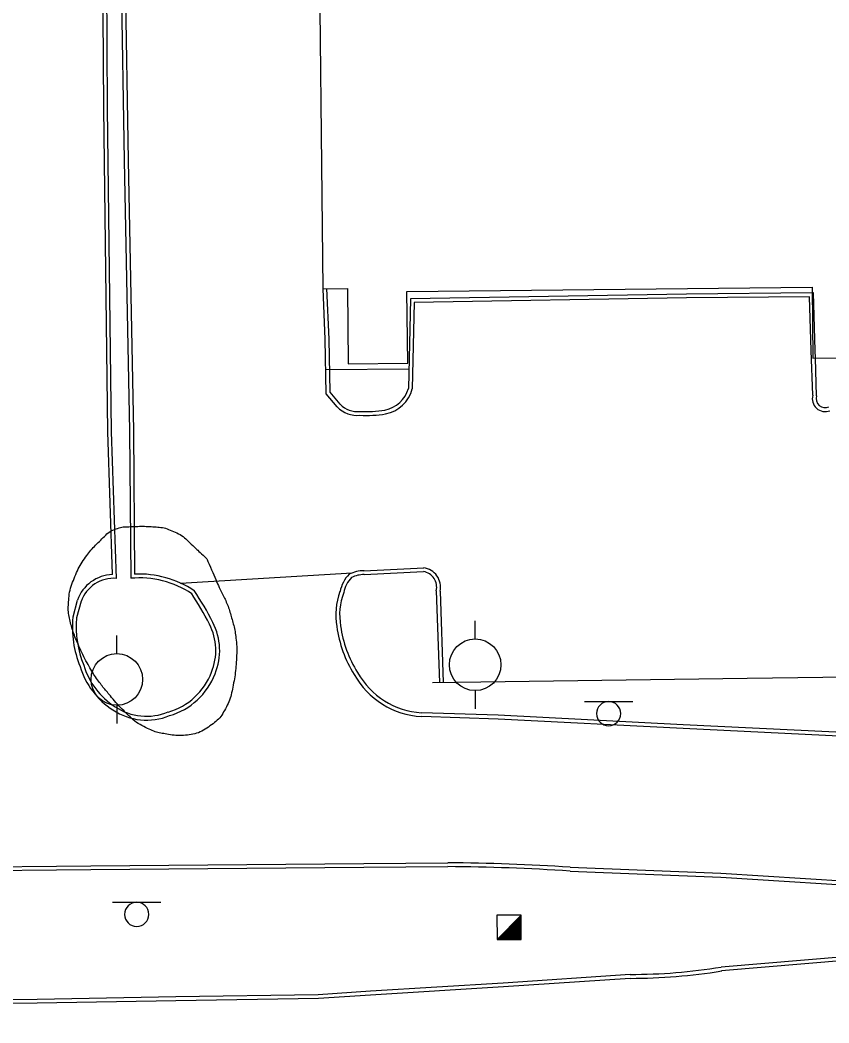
# Model space of a CAD drawing. Extents: x 2145380 to 2156929, y 139568 to 149130.
# Drawn here: x 2150451.3 to 2150576.6, y 140330.5 to 140485.8 of the extents above; entities that cross this region are included whole.
import ezdxf

# ---------------------------------------------------------------- set-up
doc = ezdxf.new("R2010")
doc.units = 0
for name, color, linetype in [('TOPO_Asphalt', 7, 'Continuous'), ('TOPO_Building', 7, 'Continuous'), ('TOPO_Curb Back', 7, 'Continuous'), ('TOPO_Misc', 7, 'Continuous'), ('TOPO_Misc Line', 7, 'Continuous'), ('TOPO_Power Pole', 7, 'Continuous'), ('TOPO_Sidewalk', 7, 'Continuous'), ('TOPO_Sign', 7, 'Continuous'), ('TOPO_Tree Line', 7, 'Continuous'), ('TOPO_Wall Freestanding', 7, 'Continuous')]:
    doc.layers.add(name, color=color, linetype=linetype)

# ---------------------------------------------------------------- blocks, each defined once
blk = doc.blocks.new('POWPOL')
at = {"layer": 'TOPO_Power Pole'}
for p, q in [((0, 10.16), (0, 17.34)), ((0, -10.16), (0, -17.34))]:
    blk.add_line(p, q, dxfattribs=at)
blk.add_circle((0, 0), 10.16, dxfattribs=at)

msp = doc.modelspace()

# ---------------------------------------------------------------- linework, layer by layer
at = {"layer": 'TOPO_Asphalt'}
msp.add_line((2150476.15, 140398.6), (2150502.73, 140400.18), dxfattribs=at)
at = {"layer": 'TOPO_Building'}
msp.add_lwpolyline([(2150497.49, 140506.71), (2150498.16, 140444.19), (2150502, 140444.23), (2150502.12, 140432.57), (2150511.33, 140432.67), (2150511.21, 140443.78), (2150573.95, 140444.45), (2150574.07, 140433.46), (2150583.95, 140433.56), (2150583.83, 140444.86), (2150600.38, 140445.04), (2150600.09, 140472.31), (2150621.25, 140472.54), (2150620.77, 140518.26)], dxfattribs=at)
at = {"layer": 'TOPO_Curb Back'}
for points in [[(2150464.89, 140646.29), (2150465.11, 140615.11), (2150466.05, 140565.15), (2150466.49, 140520.04), (2150467.4, 140464.05), (2150468.25, 140422.18), (2150468.43, 140399.34)], [(2150465.49, 140646.3), (2150465.71, 140615.11), (2150466.65, 140565.16), (2150467.09, 140520.04), (2150468, 140464.06), (2150468.85, 140422.19), (2150469.02, 140399.98)], [(2150466.21, 140399.32), (2150465.46, 140422.02), (2150464.84, 140472.17), (2150464.66, 140501.33), (2150464.2, 140538.95)], [(2150465.59, 140399.93), (2150464.86, 140422.01), (2150464.24, 140472.16), (2150464.06, 140501.33), (2150463.61, 140538.44)], [(2150500.42, 140425.89), (2150498.7, 140427.92), (2150498.54, 140436.37), (2150498.22, 140444.18)], [(2150500.87, 140426.29), (2150499.3, 140428.15), (2150499.14, 140436.39), (2150498.82, 140444.2)], [(2150574.66, 140427.61), (2150574.47, 140433.46), (2150574.43, 140434.63), (2150574.16, 140443.54), (2150573.96, 140443.54), (2150554.48, 140443.36), (2150511.73, 140442.64), (2150511.42, 140428.76)], [(2150574.06, 140427.69), (2150573.83, 140434.61), (2150573.58, 140442.94), (2150554.49, 140442.76), (2150512.31, 140442.05), (2150512.02, 140428.67)], [(2150504.55, 140400.52), (2150513.8, 140400.98)], [(2150504.57, 140399.92), (2150513.77, 140400.38)], [(2150515.75, 140397.41), (2150516.23, 140383.21)], [(2150516.35, 140397.36), (2150516.83, 140383.23)], [(2150460.15, 140395.93), (2150459.45, 140393.31)], [(2150460.73, 140395.78), (2150460.04, 140393.21)], [(2150625.97, 140372.31), (2150599.09, 140373.87), (2150553.98, 140376.06), (2150525.32, 140377.54), (2150513.44, 140377.93)], [(2150626, 140372.9), (2150599.12, 140374.47), (2150554.01, 140376.66), (2150525.35, 140378.14), (2150513.46, 140378.53)], [(2150264.87, 140352.73), (2150268.55, 140352.82), (2150302.23, 140353.35), (2150336.09, 140353.78), (2150374.53, 140354.04), (2150419.52, 140354.42), (2150462.25, 140354.82), (2150504.53, 140355.2), (2150517.56, 140355.29)], [(2150264.89, 140352.13), (2150268.56, 140352.22), (2150302.24, 140352.75), (2150336.1, 140353.18), (2150374.53, 140353.44), (2150419.52, 140353.82), (2150462.26, 140354.22), (2150504.53, 140354.6), (2150517.56, 140354.69)], [(2150536.47, 140354.01), (2150559.81, 140353.06), (2150586.02, 140351.42), (2150626.83, 140349.52), (2150627.07, 140345.02), (2150611.17, 140343.42), (2150585.68, 140341.31), (2150559.88, 140339.12)], [(2150536.5, 140354.61), (2150559.84, 140353.66), (2150586.06, 140352.02), (2150627.39, 140350.1), (2150627.7, 140344.48), (2150611.22, 140342.83), (2150585.73, 140340.71), (2150559.95, 140338.53)], [(2150545.77, 140337.98), (2150526.12, 140336.65), (2150505.54, 140335.38), (2150497.47, 140334.86), (2150475.42, 140334.53), (2150453.94, 140334.12), (2150420.04, 140333.68), (2150397.59, 140333.18), (2150364.97, 140332.72), (2150326.77, 140332.11), (2150288.91, 140331.75), (2150249.04, 140331.08)], [(2150545.79, 140337.38), (2150526.16, 140336.05), (2150505.58, 140334.78), (2150497.5, 140334.26), (2150475.43, 140333.93), (2150453.95, 140333.52), (2150420.05, 140333.08), (2150397.6, 140332.58), (2150364.98, 140332.12), (2150326.77, 140331.51), (2150288.92, 140331.15), (2150249.05, 140330.48)]]:
    msp.add_lwpolyline(points, dxfattribs=at)
for centre, radius, start, end in [((2150506.91, 140429.99), 4.68, 280.918, 344.724), ((2150506.91, 140429.99), 5.28, 280.8214, 345.5476), ((2150575.99, 140427.16), 2, 164.5357, 290.9959), ((2150575.99, 140427.16), 1.4, 161.1147, 294.5206), ((2150503.5, 140428.81), 4.24, 223.4548, 275.8092), ((2150503.5, 140428.81), 3.64, 223.7085, 276.5115), ((2150504.89, 140443.22), 18.05, 266.905, 279.2556), ((2150504.89, 140443.21), 18.65, 267.0548, 279.283), ((2150504.65, 140394.94), 5.58, 90.9637, 115.299), ((2150513.37, 140397.97), 3.04, 348.3176, 82.0059), ((2150465.82, 140393.92), 6.02, 92.1395, 160.228), ((2150465.82, 140393.92), 5.42, 85.808, 160.1937), ((2150469.75, 140384.69), 14.71, 56.4188, 95.1546), ((2150469.75, 140384.69), 15.31, 56.2231, 92.7186), ((2150506.1, 140396.23), 5.37, 135.6404, 168.5965), ((2150506.1, 140396.23), 4.77, 136.9334, 169.1735), ((2150504.65, 140394.94), 4.98, 90.8547, 114.0509), ((2150513.37, 140397.97), 2.44, 346.7208, 80.7405), ((2150445.24, 140374.7), 40.07, 26.3722, 34.5611), ((2150440.47, 140372.13), 44.89, 26.6047, 33.6736), ((2150510.45, 140393.69), 10.27, 159.4446, 190.206), ((2150510.45, 140393.69), 9.67, 159.1571, 190.2765), ((2150475.59, 140391.79), 16.21, 174.5953, 202.1706), ((2150475.59, 140391.79), 15.61, 174.7761, 202.2694), ((2150472.84, 140388.17), 8.76, 337.3138, 27.5882), ((2150472.84, 140388.17), 9.36, 337.3712, 27.5563), ((2150518.79, 140394.38), 18.62, 187.7612, 212.2655), ((2150518.79, 140394.38), 18.02, 187.72, 212.3187), ((2150472.32, 140389.27), 12.28, 197.0474, 237.183), ((2150472.32, 140389.27), 11.68, 196.9162, 237.2012), ((2150471.43, 140388.41), 10.17, 286.0664, 339.1036), ((2150471.43, 140388.41), 10.77, 286.2425, 339.0538), ((2150514.17, 140390.64), 12.73, 209.1408, 266.705), ((2150514.17, 140390.64), 12.13, 209.0636, 266.6709), ((2150470.87, 140386.81), 9.43, 236.4757, 292.1919), ((2150470.87, 140386.81), 8.83, 236.4517, 292.3937), ((2150514.86, 140015.4), 339.9, 86.3498, 89.5456), ((2150514.86, 140015.4), 339.3, 86.3487, 89.5449), ((2150545.6, 140428.19), 90.2, 270.1126, 279.1083), ((2150545.6, 140428.19), 90.8, 270.1251, 279.0942)]:
    msp.add_arc(centre, radius, start, end, dxfattribs=at)
at = {"layer": 'TOPO_Misc'}
for p, q in [((2150525.16, 140343.41), (2150528.89, 140347.16)), ((2150527.92, 140346.19), (2150528.89, 140346.19)), ((2150528.12, 140346.38), (2150528.89, 140346.38)), ((2150528.31, 140346.57), (2150528.89, 140346.57)), ((2150528.49, 140346.75), (2150528.89, 140346.75)), ((2150528.68, 140346.94), (2150528.89, 140346.94)), ((2150528.86, 140347.12), (2150528.89, 140347.12)), ((2150526.44, 140344.7), (2150528.9, 140344.7)), ((2150526.62, 140344.88), (2150528.89, 140344.88)), ((2150526.81, 140345.07), (2150528.89, 140345.07)), ((2150527, 140345.26), (2150528.89, 140345.26)), ((2150527.18, 140345.44), (2150528.89, 140345.44)), ((2150527.37, 140345.63), (2150528.89, 140345.63)), ((2150527.55, 140345.81), (2150528.89, 140345.81)), ((2150527.74, 140346), (2150528.89, 140346)), ((2150525.31, 140343.57), (2150528.9, 140343.57)), ((2150525.5, 140343.76), (2150528.9, 140343.76)), ((2150525.68, 140343.95), (2150528.9, 140343.95)), ((2150525.87, 140344.14), (2150528.9, 140344.14)), ((2150526.06, 140344.32), (2150528.9, 140344.32)), ((2150526.25, 140344.51), (2150528.9, 140344.51))]:
    msp.add_line(p, q, dxfattribs=at)
msp.add_lwpolyline([(2150528.9, 140343.42), (2150528.89, 140347.16), (2150525.15, 140347.15), (2150525.16, 140343.41), (2150528.9, 140343.42)], dxfattribs=at)
at = {"layer": 'TOPO_Misc Line'}
msp.add_lwpolyline([(2150497.49, 140506.71), (2150498.16, 140444.19), (2150502, 140444.23), (2150502.12, 140432.57), (2150511.33, 140432.67), (2150511.21, 140443.78), (2150573.95, 140444.45), (2150574.07, 140433.46), (2150583.95, 140433.56), (2150583.83, 140444.86), (2150600.38, 140445.04), (2150600.09, 140472.31), (2150621.25, 140472.54), (2150620.77, 140518.26)], dxfattribs=at)
at = {"layer": 'TOPO_Sidewalk'}
msp.add_line((2150511.48, 140431.72), (2150498.63, 140431.63), dxfattribs=at)
at = {"layer": 'TOPO_Sign'}
for points in [[(2150538.69, 140380.25), (2150546.18, 140380.26)], [(2150542.44, 140380.25), (2150542.44, 140380.25)], [(2150540.57, 140378.39), (2150540.57, 140378.39)], [(2150544.31, 140378.39), (2150544.31, 140378.39)], [(2150542.44, 140376.52), (2150542.44, 140376.52)], [(2150465.6, 140349.17), (2150473.09, 140349.18)], [(2150469.35, 140349.17), (2150469.35, 140349.17)], [(2150467.48, 140347.3), (2150467.48, 140347.3)], [(2150471.21, 140347.3), (2150471.21, 140347.3)], [(2150469.35, 140345.44), (2150469.35, 140345.44)]]:
    msp.add_lwpolyline(points, dxfattribs=at)
for centre, start, end in [((2150542.44, 140378.39), 90, 180), ((2150542.44, 140378.39), 360, 90), ((2150542.44, 140378.39), 180, 270), ((2150542.44, 140378.39), 270, 0), ((2150469.35, 140347.3), 90, 180), ((2150469.35, 140347.3), 360, 90), ((2150469.35, 140347.3), 180, 270), ((2150469.35, 140347.3), 270, 0)]:
    msp.add_arc(centre, 1.87, start, end, dxfattribs=at)
at = {"layer": 'TOPO_Tree Line'}
msp.add_open_spline([(2150480.2, 140402.35), (2150479.32, 140403.19), (2150478.45, 140404.03), (2150477.57, 140404.87), (2150476.76, 140405.65), (2150475.84, 140406.27), (2150474.77, 140406.72), (2150473.82, 140407.13), (2150472.85, 140407.27), (2150471.86, 140407.34), (2150470.83, 140407.4), (2150469.8, 140407.4), (2150468.78, 140407.36), (2150467.91, 140407.33), (2150467.04, 140407.32), (2150466.19, 140407.01), (2150465.12, 140406.62), (2150464.36, 140405.84), (2150463.57, 140405.06), (2150462.79, 140404.29), (2150462.08, 140403.53), (2150461.45, 140402.64), (2150460.7, 140401.6), (2150460.14, 140400.53), (2150459.66, 140399.33), (2150459.17, 140398.12), (2150458.87, 140396.89), (2150458.79, 140395.64), (2150458.72, 140394.67), (2150458.79, 140393.66), (2150459.04, 140392.7), (2150459.29, 140391.71), (2150459.58, 140390.77), (2150459.98, 140389.84), (2150460.55, 140388.5), (2150461.13, 140387.19), (2150461.85, 140385.92), (2150462.38, 140384.98), (2150462.96, 140384.06), (2150463.6, 140383.19), (2150464.12, 140382.5), (2150464.66, 140381.85), (2150465.21, 140381.19), (2150466.13, 140380.11), (2150467.07, 140379.1), (2150468.1, 140378.1), (2150469.04, 140377.19), (2150470.12, 140376.51), (2150471.34, 140375.95), (2150472.19, 140375.55), (2150473.07, 140375.37), (2150473.97, 140375.21), (2150475.13, 140375.01), (2150476.33, 140374.94), (2150477.49, 140375.12), (2150478.64, 140375.29), (2150479.69, 140375.77), (2150480.71, 140376.49), (2150481.66, 140377.17), (2150482.4, 140377.89), (2150482.95, 140378.88), (2150483.54, 140379.95), (2150483.93, 140381.02), (2150484.17, 140382.18), (2150484.43, 140383.45), (2150484.64, 140384.72), (2150484.73, 140386), (2150484.83, 140387.38), (2150484.88, 140388.77), (2150484.72, 140390.14), (2150484.6, 140391.1), (2150484.38, 140392.04), (2150484.12, 140392.97), (2150483.86, 140393.89), (2150483.6, 140394.8), (2150483.22, 140395.68), (2150482.85, 140396.5), (2150482.4, 140397.28), (2150482.04, 140398.11), (2150481.43, 140399.52), (2150480.81, 140400.94), (2150480.2, 140402.35), (2150480.2, 140402.35)], degree=3, dxfattribs=at)
at = {"layer": 'TOPO_Wall Freestanding'}
msp.add_lwpolyline([(2150515.17, 140383.2), (2150563.92, 140383.9), (2150614.78, 140384.55)], dxfattribs=at)

# ---------------------------------------------------------------- block references
at = {"layer": 'TOPO_Power Pole', "xscale": 0.39370000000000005, "yscale": 0.3937000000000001}
for p in [(2150521.77, 140385.95), (2150466.27, 140383.68)]:
    msp.add_blockref('POWPOL', p, dxfattribs=at)

doc.saveas('drawing.dxf')
